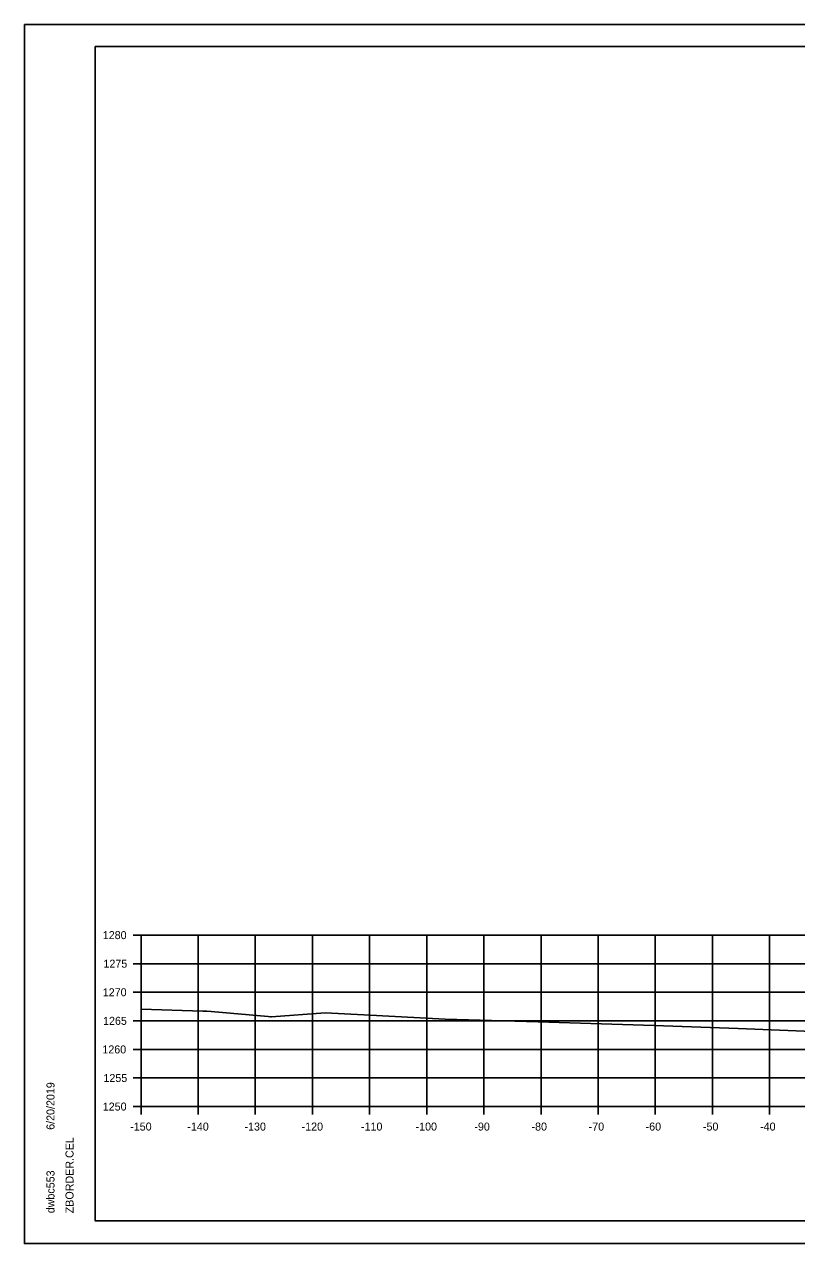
# Model space of a CAD drawing. Extents: x -70 to 701944, y -4 to 666871.
# Drawn here: x 682177 to 682312.2, y 651866.6 to 652080 of the extents above; entities that cross this region are included whole.
import ezdxf

# ---------------------------------------------------------------- set-up
doc = ezdxf.new("R2010")
doc.units = 0
for name, color, linetype in [('R_Axis', 7, 'Continuous'), ('R_Axis Annot', 7, 'Continuous'), ('R_Border', 7, 'Continuous'), ('R_Exist Surface', 7, 'Continuous'), ('R_Grid', 7, 'Continuous'), ('R_No Plot', 7, 'Continuous')]:
    doc.layers.add(name, color=color, linetype=linetype)

msp = doc.modelspace()

# ---------------------------------------------------------------- linework, layer by layer
at = {"layer": 'R_Axis'}
for p, q in [((682196.03, 651920.62), (682197.43, 651920.62)), ((682197.43, 651890.62), (682197.43, 651920.62)), ((682196.03, 651915.62), (682197.43, 651915.62)), ((682196.03, 651910.62), (682197.43, 651910.62)), ((682196.03, 651905.62), (682197.43, 651905.62)), ((682196.03, 651900.62), (682197.43, 651900.62)), ((682196.03, 651895.62), (682197.43, 651895.62)), ((682196.03, 651890.62), (682197.43, 651890.62)), ((682197.43, 651890.62), (682497.43, 651890.62)), ((682197.43, 651889.22), (682197.43, 651890.62)), ((682207.43, 651889.22), (682207.43, 651890.62)), ((682217.43, 651889.22), (682217.43, 651890.62)), ((682227.43, 651889.22), (682227.43, 651890.62)), ((682237.43, 651889.22), (682237.43, 651890.62)), ((682247.43, 651889.22), (682247.43, 651890.62)), ((682257.43, 651889.22), (682257.43, 651890.62)), ((682267.43, 651889.22), (682267.43, 651890.62)), ((682277.43, 651889.22), (682277.43, 651890.62)), ((682287.43, 651889.22), (682287.43, 651890.62)), ((682297.43, 651889.22), (682297.43, 651890.62)), ((682307.43, 651889.22), (682307.43, 651890.62))]:
    msp.add_line(p, q, dxfattribs=at)
at = {"layer": 'R_Border'}
for p, q in [((682189.43, 652076.08), (682505.61, 652076.08)), ((682189.43, 651870.62), (682189.43, 652076.08)), ((682189.43, 651870.62), (682189.43, 651870.62)), ((682505.61, 651870.62), (682189.43, 651870.62))]:
    msp.add_line(p, q, dxfattribs=at)
at = {"layer": 'R_Exist Surface'}
msp.add_lwpolyline([(682197.43, 651907.65), (682208.26, 651907.32), (682208.97, 651907.32), (682209.69, 651907.27), (682219.69, 651906.37), (682220.11, 651906.33), (682220.13, 651906.33), (682220.26, 651906.34), (682229.68, 651907.02), (682236.41, 651906.69), (682250.66, 651905.94), (682266.96, 651905.46), (682287.25, 651904.82), (682301.95, 651904.27), (682316.38, 651903.7)], dxfattribs=at)
at = {"layer": 'R_Grid'}
for p, q in [((682197.43, 651920.62), (682497.43, 651920.62)), ((682197.43, 651890.62), (682197.43, 651920.62)), ((682207.43, 651890.62), (682207.43, 651920.62)), ((682217.43, 651890.62), (682217.43, 651920.62)), ((682227.43, 651890.62), (682227.43, 651920.62)), ((682237.43, 651890.62), (682237.43, 651920.62)), ((682247.43, 651890.62), (682247.43, 651920.62)), ((682257.43, 651890.62), (682257.43, 651920.62)), ((682267.43, 651890.62), (682267.43, 651920.62)), ((682277.43, 651890.62), (682277.43, 651920.62)), ((682287.43, 651890.62), (682287.43, 651920.62)), ((682297.43, 651890.62), (682297.43, 651920.62)), ((682307.43, 651890.62), (682307.43, 651920.62)), ((682197.43, 651915.62), (682497.43, 651915.62)), ((682197.43, 651910.62), (682497.43, 651910.62)), ((682197.43, 651905.62), (682497.43, 651905.62)), ((682197.43, 651900.62), (682497.43, 651900.62)), ((682197.43, 651895.62), (682497.43, 651895.62)), ((682197.43, 651890.62), (682497.43, 651890.62))]:
    msp.add_line(p, q, dxfattribs=at)
at = {"layer": 'R_No Plot'}
for p, q in [((682177.03, 652079.98), (682510.36, 652079.98)), ((682177.03, 651866.64), (682510.36, 651866.64))]:
    msp.add_line(p, q, dxfattribs=at)
for points in [[(682177.02, 652079.98), (682510.36, 652079.98), (682510.36, 651866.64), (682177.02, 651866.64)], [(682423.35, 652076.08), (682423.35, 652066.2), (682459.08, 652066.2), (682459.08, 652063.28), (682482.28, 652063.28), (682482.28, 652038.95), (682505.61, 652038.95), (682505.61, 651870.62), (682189.43, 651870.62), (682189.43, 652076.08)]]:
    msp.add_lwpolyline(points, close=True, dxfattribs=at)

# ---------------------------------------------------------------- texts
at = {"layer": 'R_Axis Annot'}
for s, p in [('1280', (682190.74, 651919.92)), ('1275', (682190.86, 651914.92)), ('1270', (682190.74, 651909.92)), ('1265', (682190.79, 651904.92)), ('1260', (682190.67, 651899.92)), ('1255', (682190.86, 651894.92)), ('1250', (682190.74, 651889.92)), ('-150', (682195.54, 651886.42)), ('-140', (682205.54, 651886.42)), ('-130', (682215.54, 651886.42)), ('-120', (682225.54, 651886.42)), ('-110', (682235.93, 651886.42)), ('-100', (682245.48, 651886.42)), ('-90', (682255.77, 651886.42)), ('-80', (682265.77, 651886.42)), ('-70', (682275.77, 651886.42)), ('-60', (682285.74, 651886.42)), ('-50', (682295.77, 651886.42)), ('-40', (682305.77, 651886.42))]:
    msp.add_text(s, height=1.4, dxfattribs=at).set_placement(p)
at = {"layer": 'R_Border'}
for s, p in [('6/20/2019', (682182.29, 651886.55)), ('ZBORDER.CEL', (682185.62, 651871.95)), ('dwbc553', (682182.29, 651871.95))]:
    msp.add_text(s, height=1.4, rotation=90, dxfattribs=at).set_placement(p)

doc.saveas('drawing.dxf')
